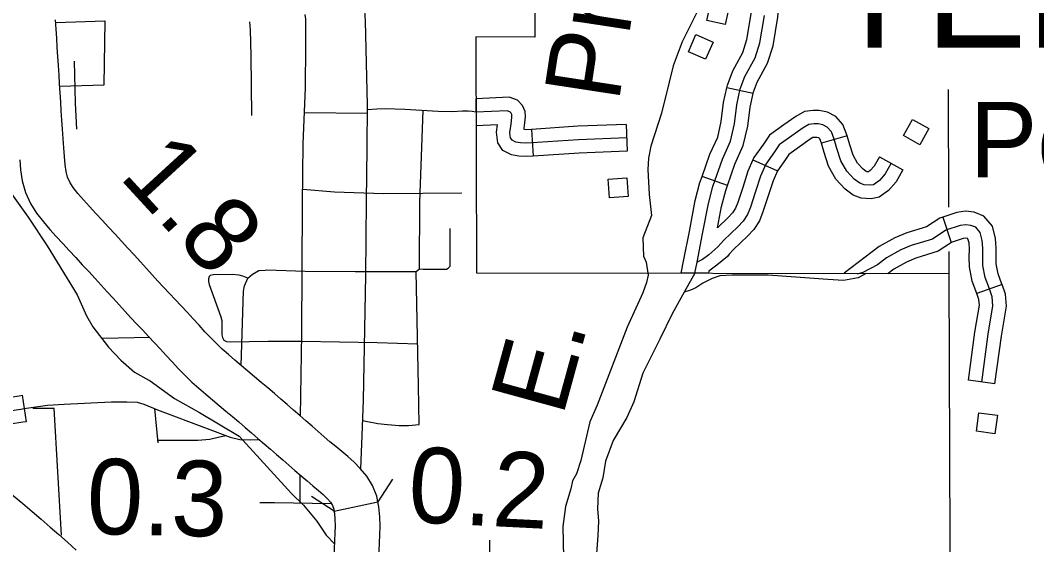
# Model space of a CAD drawing. Extents: x 1370130 to 1380143, y 377636 to 380256.
# Drawn here: x 1378563.7 to 1378802.3, y 378052.1 to 378175.2 of the extents above; entities that cross this region are included whole.
import ezdxf

# ---------------------------------------------------------------- set-up
doc = ezdxf.new("R2010")
doc.units = 0
for name, color, linetype in [('Level 10', 7, 'Continuous'), ('Level 15', 7, 'Continuous'), ('Level 31', 7, 'Continuous'), ('Level 32', 7, 'Continuous'), ('Level 33', 7, 'Continuous'), ('Level 34', 7, 'Continuous'), ('Level 35', 7, 'Continuous'), ('Level 37', 7, 'Continuous'), ('Level 48', 7, 'Continuous'), ('Level 5', 7, 'Continuous'), ('Level 56', 7, 'Continuous'), ('Level 6', 7, 'Continuous')]:
    doc.layers.add(name, color=color, linetype=linetype)

msp = doc.modelspace()

# ---------------------------------------------------------------- linework, layer by layer
at = {"layer": 'Level 10'}
for p, q in [((1378572.14, 378173.19), (1378572.14, 378173.18)), ((1378637.41, 378059.95), (1378647.68, 378062.15))]:
    msp.add_line(p, q, dxfattribs=at)
for points in [[(1378572.14, 378173.18), (1378572.02, 378175.34)], [(1378647.68, 378062.15), (1378647.4, 378063.46), (1378646.42, 378065.98), (1378645.05, 378068.19), (1378643.55, 378069.97), (1378642.07, 378071.46), (1378640.6, 378072.76), (1378639.19, 378073.96), (1378637.8, 378075.12), (1378636.42, 378076.26), (1378635.05, 378077.43), (1378633.65, 378078.64), (1378632.22, 378079.88), (1378630.78, 378081.14), (1378629.32, 378082.41), (1378627.85, 378083.69), (1378626.37, 378084.97), (1378624.87, 378086.25), (1378623.37, 378087.55), (1378621.84, 378088.87), (1378620.29, 378090.19), (1378618.74, 378091.5), (1378617.18, 378092.8), (1378615.63, 378094.11), (1378614.09, 378095.4), (1378612.58, 378096.72), (1378611.12, 378098.01), (1378609.75, 378099.3), (1378608.42, 378100.65), (1378607.08, 378102.1), (1378605.7, 378103.6), (1378604.31, 378105.13), (1378602.89, 378106.67), (1378601.48, 378108.16), (1378600.1, 378109.63), (1378598.73, 378111.08), (1378597.38, 378112.52), (1378596.04, 378113.96), (1378594.71, 378115.43), (1378593.35, 378116.95), (1378591.94, 378118.52), (1378590.48, 378120.12), (1378588.99, 378121.74), (1378587.49, 378123.36), (1378585.97, 378124.99), (1378584.46, 378126.62), (1378582.94, 378128.27), (1378581.43, 378129.9), (1378579.95, 378131.52), (1378578.52, 378133.11), (1378577.22, 378134.59), (1378576.17, 378135.94), (1378575.36, 378137.23), (1378574.81, 378138.42), (1378574.46, 378139.71), (1378574.23, 378141.29), (1378574.06, 378143.22), (1378573.93, 378145.31), (1378573.79, 378147.49), (1378573.64, 378149.67), (1378573.48, 378151.8), (1378573.35, 378153.94), (1378573.21, 378156.09), (1378573.07, 378158.21), (1378572.94, 378160.33), (1378572.81, 378162.46), (1378572.67, 378164.62), (1378572.52, 378166.76), (1378572.38, 378168.88), (1378572.26, 378171.03), (1378572.14, 378173.19)], [(1378563.59, 378142.44), (1378563.79, 378140.08), (1378564.16, 378137.55), (1378564.91, 378134.83), (1378566.11, 378132.21), (1378567.56, 378129.91), (1378569.13, 378127.89), (1378570.67, 378126.14), (1378572.17, 378124.46), (1378573.7, 378122.8), (1378575.22, 378121.15), (1378576.76, 378119.49), (1378578.28, 378117.84), (1378579.8, 378116.21), (1378581.28, 378114.61), (1378582.73, 378113.04), (1378584.14, 378111.49), (1378585.53, 378109.94), (1378586.91, 378108.39), (1378588.31, 378106.85), (1378589.7, 378105.36), (1378591.09, 378103.88), (1378592.46, 378102.43), (1378593.84, 378100.96), (1378595.21, 378099.51), (1378596.56, 378098.04), (1378597.94, 378096.52), (1378599.36, 378094.98), (1378600.83, 378093.39), (1378602.41, 378091.79), (1378604.03, 378090.26), (1378605.66, 378088.82), (1378607.26, 378087.43), (1378608.87, 378086.07), (1378610.44, 378084.75), (1378611.98, 378083.46), (1378613.51, 378082.18), (1378615.01, 378080.9), (1378616.51, 378079.6), (1378618.01, 378078.3), (1378619.5, 378077.02), (1378620.98, 378075.74), (1378622.44, 378074.48), (1378623.88, 378073.22), (1378625.33, 378071.97), (1378626.77, 378070.71), (1378628.21, 378069.46), (1378629.66, 378068.23), (1378631.09, 378067.04), (1378632.44, 378065.91), (1378633.72, 378064.83), (1378634.85, 378063.82), (1378635.81, 378062.87), (1378636.52, 378062.02), (1378636.98, 378061.28), (1378637.3, 378060.44), (1378637.41, 378059.95)], [(1378647.57, 378038.76), (1378647.58, 378039.2), (1378647.62, 378041.11), (1378647.68, 378043.03), (1378647.74, 378044.96), (1378647.8, 378046.87), (1378647.87, 378048.74), (1378647.95, 378050.61), (1378648.04, 378052.49), (1378648.13, 378054.4), (1378648.2, 378056.43), (1378648.16, 378058.64), (1378647.93, 378060.97), (1378647.68, 378062.15)], [(1378637.07, 378038.92), (1378637.08, 378039.43), (1378637.13, 378041.39), (1378637.19, 378043.34), (1378637.24, 378045.29), (1378637.31, 378047.25), (1378637.38, 378049.17), (1378637.47, 378051.09), (1378637.56, 378052.98), (1378637.64, 378054.82), (1378637.7, 378056.51), (1378637.67, 378058.02), (1378637.54, 378059.35), (1378637.41, 378059.95)]]:
    msp.add_lwpolyline(points, dxfattribs=at)
at = {"layer": 'Level 15'}
msp.add_lwpolyline([(1378544.27, 378078.4), (1378546.5, 378076.55), (1378548.75, 378074.7), (1378550.99, 378072.84), (1378553.24, 378070.98), (1378555.47, 378069.12), (1378557.71, 378067.25), (1378559.93, 378065.38), (1378562.12, 378063.54), (1378564.3, 378061.7), (1378566.47, 378059.88), (1378568.65, 378058.05), (1378570.76, 378056.2), (1378572.79, 378054.42), (1378574.79, 378052.64), (1378576.84, 378050.75)], dxfattribs=at)
at = {"layer": 'Level 31'}
msp.add_line((1378564.18, 378087.15), (1378565.07, 378080.91), dxfattribs=at)
for points in [[(1378559.65, 378086.62), (1378560.88, 378086.65), (1378563.42, 378087.04), (1378564.18, 378087.15)], [(1378537.58, 378083.89), (1378540.68, 378083.57), (1378545.06, 378083.51), (1378548.85, 378083.63), (1378555.3, 378083.51), (1378559.09, 378083.45), (1378561.16, 378083.51), (1378563.88, 378083.92), (1378564.63, 378084.03)], [(1378565.07, 378080.91), (1378564.34, 378080.81), (1378561.44, 378080.37), (1378559.83, 378080.32)]]:
    msp.add_lwpolyline(points, dxfattribs=at)
at = {"layer": 'Level 32'}
for p, q in [((1378735.76, 378158.07), (1378729.6, 378159.41)), ((1378683.73, 378149.63), (1378684.15, 378143.34)), ((1378705.96, 378150.79), (1378706.21, 378144.5)), ((1378757.89, 378148.08), (1378751.81, 378146.42)), ((1378735.72, 378142.43), (1378741.49, 378139.9)), ((1378765.46, 378143.21), (1378770.94, 378140.1)), ((1378729.73, 378136.46), (1378723.79, 378138.54)), ((1378780.35, 378129.03), (1378782.3, 378123.04)), ((1378794.23, 378113.18), (1378788.29, 378111.07)), ((1378792.55, 378089.84), (1378786.31, 378090.69))]:
    msp.add_line(p, q, dxfattribs=at)
for points in [[(1378729.6, 378159.41), (1378729.73, 378160.01), (1378730.97, 378163.34), (1378733.32, 378167.7), (1378734.31, 378170.75), (1378735.34, 378176.78), (1378735.59, 378179.7), (1378735.59, 378179.83)], [(1378735.76, 378158.07), (1378735.79, 378158.23), (1378736.73, 378160.74), (1378739.13, 378165.21), (1378740.45, 378169.23), (1378741.59, 378175.98), (1378741.89, 378179.44), (1378741.89, 378179.83)], [(1378722.09, 378115.84), (1378722.63, 378118.41), (1378723.92, 378125.07), (1378725.28, 378132.21), (1378726.31, 378136.22), (1378728.55, 378142.6), (1378730.45, 378146.82), (1378731.4, 378150.89), (1378731.95, 378155.38), (1378732.76, 378159.12), (1378733.85, 378162.04), (1378736.23, 378166.46), (1378737.38, 378169.99), (1378738.47, 378176.38)], [(1378723.79, 378138.54), (1378725.62, 378143.77), (1378727.45, 378147.83), (1378728.3, 378151.44), (1378728.84, 378155.9), (1378729.6, 378159.41)], [(1378683.73, 378149.63), (1378682.59, 378149.55), (1378681.98, 378149.58), (1378682.03, 378149.91), (1378682.19, 378151.19), (1378682.31, 378152.53), (1378682.25, 378153.79), (1378681.65, 378155.22), (1378680.42, 378156.45), (1378678.52, 378157.16), (1378670.69, 378156.78), (1378670.71, 378150.48)], [(1378729.73, 378136.46), (1378731.48, 378141.43), (1378733.45, 378145.8), (1378734.51, 378150.34), (1378735.06, 378154.85), (1378735.76, 378158.07)], [(1378706.09, 378147.64), (1378694.78, 378147.2), (1378682.61, 378146.39), (1378681.12, 378146.47), (1378680.05, 378146.65), (1378679.2, 378147.09), (1378678.84, 378147.65), (1378678.76, 378148.13), (1378678.69, 378148.86), (1378678.91, 378150.34), (1378679.06, 378151.52), (1378679.15, 378152.6), (1378679.13, 378153.08), (1378678.99, 378153.43), (1378678.68, 378153.74), (1378678.02, 378153.98), (1378670.7, 378153.63)], [(1378757.89, 378148.08), (1378757.81, 378148.36), (1378756.87, 378150.73), (1378755.18, 378152.65), (1378753.21, 378153.7), (1378751.29, 378154.04), (1378749.89, 378154.04), (1378747.87, 378153.82), (1378745.8, 378152.68), (1378743, 378150.66), (1378739.65, 378148.25), (1378738.19, 378146.18), (1378735.96, 378143), (1378735.72, 378142.43)], [(1378684.15, 378143.34), (1378682.64, 378143.24), (1378680.77, 378143.33), (1378679.03, 378143.63), (1378677.03, 378144.68), (1378675.83, 378146.48), (1378675.64, 378147.73), (1378675.52, 378148.94), (1378675.78, 378150.72), (1378670.71, 378150.48)], [(1378705.96, 378150.79), (1378694.61, 378150.35), (1378683.73, 378149.63)], [(1378768.2, 378141.65), (1378766.77, 378139.14), (1378765.42, 378137.64), (1378764.06, 378136.62), (1378763.31, 378136.49), (1378761.82, 378136.56), (1378760.8, 378136.96), (1378759.51, 378137.91), (1378757.74, 378139.82), (1378756.38, 378142.26), (1378755.43, 378145.12), (1378754.82, 378147.36), (1378754.14, 378149.06), (1378753.19, 378150.15), (1378752.17, 378150.69), (1378751.02, 378150.89), (1378750.07, 378150.89), (1378748.84, 378150.76), (1378747.49, 378150.01), (1378744.84, 378148.11), (1378741.92, 378146), (1378740.76, 378144.37), (1378738.73, 378141.45), (1378737.5, 378138.66), (1378736.35, 378134.99), (1378735.13, 378131.32), (1378734.45, 378129.62), (1378733.43, 378128.06), (1378732.21, 378126.7), (1378728.88, 378123.58), (1378727.52, 378122.01), (1378725.35, 378120.18), (1378723.85, 378119.09), (1378722.63, 378118.41)], [(1378751.83, 378146.36), (1378751.42, 378147.39), (1378751.2, 378147.64), (1378751.13, 378147.67), (1378750.74, 378147.74), (1378750.24, 378147.74), (1378749.81, 378147.7), (1378749.17, 378147.34), (1378746.68, 378145.55), (1378744.19, 378143.75), (1378743.34, 378142.56), (1378741.49, 378139.9), (1378741.49, 378139.9)], [(1378765.46, 378143.21), (1378764.21, 378141), (1378763.29, 378139.98), (1378762.86, 378139.66), (1378762.49, 378139.68), (1378762.34, 378139.74), (1378761.62, 378140.27), (1378760.31, 378141.68), (1378759.28, 378143.54), (1378758.45, 378146.03), (1378757.89, 378148.08)], [(1378770.94, 378140.1), (1378769.34, 378137.28), (1378767.55, 378135.3), (1378765.35, 378133.66), (1378763.52, 378133.32), (1378761.14, 378133.43), (1378759.25, 378134.19), (1378757.4, 378135.55), (1378755.17, 378137.95), (1378753.49, 378140.99), (1378752.42, 378144.2), (1378751.81, 378146.42)], [(1378706.21, 378144.5), (1378694.94, 378144.06), (1378684.15, 378143.34)], [(1378735.72, 378142.43), (1378734.55, 378139.77), (1378733.35, 378135.96), (1378732.17, 378132.41), (1378731.64, 378131.08), (1378730.92, 378129.99), (1378729.95, 378128.91), (1378727.4, 378126.51)], [(1378741.49, 378139.9), (1378740.46, 378137.55), (1378739.34, 378134.02), (1378738.08, 378130.24), (1378737.26, 378128.16), (1378735.93, 378126.14), (1378734.46, 378124.5), (1378731.15, 378121.39), (1378730.18, 378120.28)], [(1378718.87, 378115.84), (1378719.54, 378119.04), (1378720.83, 378125.66), (1378722.2, 378132.89), (1378723.29, 378137.13), (1378723.79, 378138.54)], [(1378727.4, 378126.51), (1378728.35, 378131.52), (1378729.33, 378135.3), (1378729.73, 378136.46)], [(1378794.23, 378113.18), (1378794.2, 378113.25), (1378793.3, 378115.69), (1378792.85, 378118.01), (1378792.82, 378119.6), (1378792.84, 378121.76), (1378792.71, 378123.98), (1378791.96, 378126.9), (1378789.95, 378129.27), (1378787.69, 378130.14), (1378785.65, 378130.42), (1378783.61, 378130.09), (1378780.35, 378129.03)], [(1378780.35, 378129.03), (1378779.6, 378128.79), (1378776.49, 378126.74), (1378771.83, 378125.29), (1378769.07, 378124.13), (1378765.36, 378122.11), (1378757.16, 378115.81), (1378767.48, 378115.8)], [(1378789.43, 378090.26), (1378790.96, 378101.55), (1378792.07, 378108.21), (1378791.91, 378110.28), (1378791.24, 378112.18), (1378790.26, 378114.84), (1378789.71, 378117.67), (1378789.67, 378119.58), (1378789.69, 378121.68), (1378789.58, 378123.49), (1378789.09, 378125.42), (1378788.07, 378126.62), (1378786.9, 378127.07), (1378785.69, 378127.23), (1378784.36, 378127.02), (1378780.98, 378125.92), (1378777.85, 378123.86), (1378772.91, 378122.33), (1378770.43, 378121.29), (1378767.08, 378119.46), (1378764.98, 378117.84), (1378761.54, 378116.01), (1378760.21, 378115.59)], [(1378782.36, 378123.06), (1378779.21, 378120.99), (1378773.99, 378119.36), (1378771.8, 378118.44), (1378768.81, 378116.82), (1378767.48, 378115.8)], [(1378788.29, 378111.07), (1378788.28, 378111.1), (1378787.22, 378113.99), (1378786.56, 378117.34), (1378786.52, 378119.57), (1378786.54, 378121.6), (1378786.46, 378123), (1378786.21, 378123.93), (1378786.19, 378123.97), (1378786.11, 378124), (1378785.73, 378124.05), (1378785.1, 378123.95), (1378782.3, 378123.04)], [(1378730.18, 378120.28), (1378729.74, 378119.76), (1378727.29, 378117.7), (1378725.41, 378116.33)], [(1378725.41, 378116.33), (1378725.3, 378115.84), (1378718.87, 378115.84)], [(1378792.55, 378089.84), (1378794.08, 378101.08), (1378795.24, 378108.06), (1378795.02, 378110.93), (1378794.23, 378113.18)], [(1378786.31, 378090.69), (1378787.85, 378102.02), (1378788.9, 378108.35), (1378788.8, 378109.62), (1378788.29, 378111.07)]]:
    msp.add_lwpolyline(points, dxfattribs=at)
at = {"layer": 'Level 33'}
for points in [[(1378629.51, 378082.25), (1378629.82, 378101.68), (1378630.01, 378132.13), (1378630.16, 378146.2), (1378630.69, 378159.48), (1378630.79, 378169.18), (1378630.79, 378175.49), (1378630.64, 378176.58)], [(1378643.65, 378069.85), (1378643.97, 378077.74), (1378644.31, 378086.03), (1378644.85, 378115.27), (1378645.04, 378132.83), (1378645.18, 378145.24), (1378645.23, 378155.38), (1378644.75, 378175.06), (1378644.6, 378177.55)], [(1378572.06, 378174.72), (1378583.54, 378175.12)], [(1378583.54, 378175.12), (1378583.32, 378159.99), (1378572.97, 378159.73)], [(1378617.53, 378174.91), (1378617.66, 378172.97), (1378617.82, 378166.88), (1378617.97, 378152.92)], [(1378645.22, 378153.37), (1378630.45, 378153.52)], [(1378637.49, 378134.92), (1378649.01, 378134.54)], [(1378615.55, 378094.17), (1378616.09, 378111.65), (1378616.37, 378112.86), (1378617.18, 378114.67), (1378618.21, 378115.61), (1378619.76, 378116.47), (1378621.18, 378116.58), (1378621.61, 378116.62)], [(1378642.36, 378116.22), (1378651.06, 378116.21)], [(1378594.1, 378100.72), (1378583.01, 378100.53)], [(1378629.79, 378099.9), (1378647.51, 378099.52)], [(1378564.63, 378084.03), (1378570.1, 378084.81), (1378574.01, 378085.11), (1378585.14, 378085.64), (1378588.75, 378085.64), (1378591.17, 378085.52), (1378592.71, 378085.11), (1378595.97, 378083.75), (1378607.57, 378079.36), (1378612.96, 378077.29), (1378615.27, 378076.76), (1378617.81, 378076.7), (1378619.76, 378076.8)], [(1378596.09, 378075.98), (1378595.31, 378084.02)], [(1378636.72, 378061.69), (1378623.38, 378061.86), (1378619.93, 378061.86)]]:
    msp.add_lwpolyline(points, dxfattribs=at)
at = {"layer": 'Level 34'}
for points in [[(1378576.38, 378165.61), (1378576.61, 378155.78), (1378576.93, 378149.69)], [(1378670.7, 378153.69), (1378669.79, 378153.81), (1378668.87, 378153.88), (1378667.54, 378153.9), (1378665.08, 378153.77), (1378661.79, 378153.83), (1378654.03, 378154.28), (1378649.38, 378154.43), (1378647.39, 378154.36), (1378645.29, 378154.25)], [(1378651.06, 378116.21), (1378656.69, 378116.2), (1378657.48, 378116.9), (1378657.52, 378132.55), (1378658.29, 378154.03)], [(1378630.05, 378135.55), (1378637.49, 378134.92)], [(1378649.01, 378134.54), (1378667.38, 378134.68)], [(1378657.48, 378116.9), (1378658.3, 378116.77), (1378663.05, 378116.75), (1378663.75, 378116.82), (1378664.2, 378116.99), (1378664.44, 378117.23), (1378664.61, 378117.51), (1378664.68, 378117.95), (1378664.68, 378126.37)], [(1378621.61, 378116.62), (1378630.59, 378116.3), (1378642.36, 378116.22)], [(1378657.39, 378080.31), (1378657.21, 378089.35), (1378656.69, 378116.2)], [(1378617.18, 378114.67), (1378615.96, 378115.13), (1378615.1, 378115.41), (1378613.46, 378115.56), (1378609, 378115.46), (1378608.33, 378115.27), (1378608.09, 378115.03), (1378607.9, 378114.5), (1378607.9, 378113.92), (1378608.09, 378113.16), (1378610.82, 378105.62), (1378611.06, 378104.75), (1378611.06, 378103.84), (1378611.06, 378101.39), (1378611.16, 378100.72), (1378611.5, 378100.14), (1378612.12, 378099.8), (1378613.03, 378099.71), (1378621.91, 378099.9), (1378629.79, 378099.9)], [(1378722.09, 378115.84), (1378719.61, 378111.42), (1378716.77, 378106.31), (1378713.89, 378100.37), (1378709.84, 378092.36), (1378707.77, 378085.61), (1378706.15, 378081.91), (1378702.92, 378076.51), (1378701.12, 378071.65), (1378700.49, 378067.78), (1378699.41, 378064.18), (1378699.23, 378060.49), (1378699.5, 378057.61), (1378699.32, 378054.19), (1378698.71, 378045.76)], [(1378762.32, 378115.8), (1378760.4, 378114.72), (1378756.99, 378114.11), (1378753.29, 378114.36), (1378739.31, 378115.38), (1378730.85, 378115.38), (1378727.98, 378115.2), (1378726.18, 378114.57), (1378723.93, 378113.49), (1378722.31, 378112.41), (1378721.05, 378111.87), (1378719.61, 378111.42)], [(1378647.51, 378099.52), (1378657.02, 378099.23)], [(1378644.12, 378081.25), (1378645.26, 378080.98), (1378647.63, 378080.56), (1378649.97, 378080.26), (1378652.69, 378080.08), (1378654.89, 378080.03), (1378657.39, 378080.31)], [(1378612.07, 378077.63), (1378610.52, 378077.29), (1378608.19, 378076.78), (1378605.43, 378076.52), (1378596.03, 378076.57)], [(1378629.42, 378061.79), (1378629.41, 378068.44)]]:
    msp.add_lwpolyline(points, dxfattribs=at)
at = {"layer": 'Level 35'}
for points in [[(1378530, 378183.12), (1378530, 378181.02), (1378529.22, 378177.97), (1378528.9, 378175.31), (1378528.97, 378173.8), (1378529.59, 378170.4), (1378531.05, 378166.73), (1378535.09, 378158.9), (1378538.32, 378155.31), (1378544.68, 378149.34), (1378545.79, 378148.52), (1378550.94, 378145.97), (1378552.99, 378144.63), (1378557.08, 378140.71), (1378565.57, 378129.02), (1378570.05, 378122.3), (1378577.07, 378110.74), (1378579.28, 378105.82), (1378580.76, 378103.2), (1378584.44, 378098.48), (1378587.33, 378095.38), (1378590.55, 378092.59), (1378593.87, 378090.72), (1378594.23, 378090.58)], [(1378722.54, 378177.06), (1378719.14, 378170.21), (1378716.98, 378164.53), (1378716.09, 378160.72)], [(1378716.09, 378160.72), (1378714.26, 378153.4), (1378711.72, 378145.64), (1378711.18, 378142.85), (1378711.03, 378140.16), (1378711.4, 378134.36), (1378711.92, 378129.36), (1378709.84, 378124.14), (1378710.01, 378119.81), (1378710.63, 378118.39), (1378711.15, 378115.41), (1378710.77, 378113.63), (1378709.85, 378111.22), (1378706.18, 378103.14), (1378699.13, 378084.81), (1378697.4, 378080.9), (1378695.31, 378071.81), (1378694.28, 378068.67), (1378693.34, 378067.05), (1378693, 378065.19), (1378691.74, 378061.04), (1378691.07, 378056.35), (1378691.22, 378049.07), (1378691, 378044.2)], [(1378594.23, 378090.58), (1378599.94, 378086.43), (1378605.81, 378083.09), (1378615.14, 378077.55), (1378627.41, 378064.06), (1378630.2, 378061.34), (1378633.31, 378057.58), (1378635.57, 378054.3), (1378637.52, 378052.29)]]:
    msp.add_lwpolyline(points, dxfattribs=at)
at = {"layer": 'Level 37'}
for points in [[(1378651.1, 378067.43), (1378647.68, 378062.15)], [(1378637.41, 378059.95), (1378632.12, 378063.38)]]:
    msp.add_lwpolyline(points, dxfattribs=at)
at = {"layer": 'Level 48'}
msp.add_lwpolyline([(1378673.9, 378053.13), (1378673.9, 378035.75), (1378670.78, 378021.04)], dxfattribs=at)
at = {"layer": 'Level 5'}
for points in [[(1378781.56, 378158.99), (1378781.67, 378131.38)], [(1378781.7, 378120.97), (1378781.72, 378115.79)]]:
    msp.add_lwpolyline(points, dxfattribs=at)
at = {"layer": 'Level 56'}
for points in [[(1378729.2, 378174.22), (1378724.93, 378175.17), (1378725.88, 378179.45), (1378730.15, 378178.5)], [(1378724.6, 378166.11), (1378720.6, 378167.86), (1378722.36, 378171.88), (1378726.36, 378170.12)], [(1378777.04, 378149.85), (1378774.92, 378146.03), (1378771.08, 378148.15), (1378773.2, 378151.97)], [(1378702.05, 378133.55), (1378701.74, 378137.91), (1378706.11, 378138.22), (1378706.42, 378133.86)], [(1378792.52, 378078.1), (1378788.19, 378078.7), (1378788.79, 378083.04), (1378793.12, 378082.45)]]:
    msp.add_lwpolyline(points, close=True, dxfattribs=at)
at = {"layer": 'Level 6'}
for points in [[(1378681.74, 378255.37), (1378681.77, 378279.39), (1378695.52, 378278.95), (1378695.49, 378251.25), (1378684.2, 378252), (1378684.5, 378171.31), (1378670.64, 378171.33), (1378670.84, 378115.89), (1378781.72, 378115.79), (1378782.11, 378010.3)], [(1378573.42, 378054.29), (1378571.67, 378084.07), (1378566.65, 378084.04)]]:
    msp.add_lwpolyline(points, dxfattribs=at)

# ---------------------------------------------------------------- texts
at = {"layer": 'Level 35'}
for s, rotation, p in [('Prong', 81.2795, (1378704.21, 378155.75)), ('E.', 74.6747, (1378691.04, 378081.9))]:
    msp.add_text(s, height=17.741, rotation=rotation, dxfattribs=at).set_placement(p)
at = {"layer": 'Level 48'}
for s, rotation, p in [('1.8', 312.536, (1378586.65, 378138.48)), ('0.2', 357.1364, (1378654.53, 378057.42)), ('0.3', 358.8021, (1378579.2, 378054.61))]:
    msp.add_text(s, height=17.741, rotation=rotation, dxfattribs=at).set_placement(p)
at = {"layer": 'Level 6'}
for s, height, p in [('YELLVILLE', 26.611, (1378752.47, 378168.8)), ('Pop. 1,204', 17.741, (1378786.66, 378138.34))]:
    msp.add_text(s, height=height, dxfattribs=at).set_placement(p)

doc.saveas('drawing.dxf')
